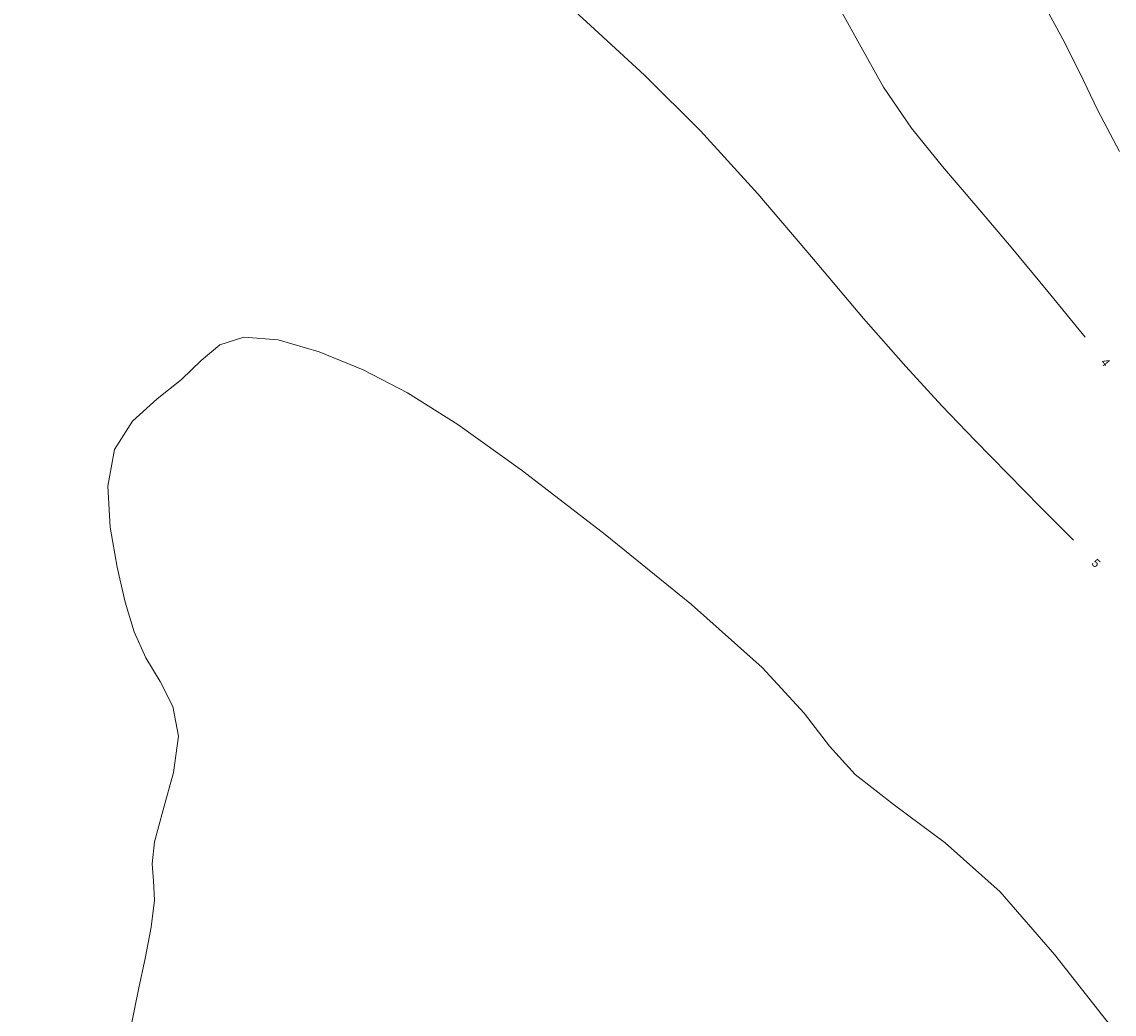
# Model space of a CAD drawing. Extents: x 65182 to 66926, y 402417 to 404251.
# Tile 307 of 309: x 65884 to 66046, y 403382 to 403529. Entities that reach past the tile are written whole.
import ezdxf
from ezdxf.enums import TextEntityAlignment as Align

# ---------------------------------------------------------------- set-up
doc = ezdxf.new("R2010")
doc.units = 0
doc.header["$LTSCALE"] = 50
doc.header["$MEASUREMENT"] = 0
doc.layers.add('DIEPTELIJNEN_01NOV2011', color=63, linetype='CONTINUOUS', lineweight=0)
doc.styles.add('TMODELF', font='tmodelf')

msp = doc.modelspace()

# ---------------------------------------------------------------- linework, layer by layer
at = {"layer": 'DIEPTELIJNEN_01NOV2011', "linetype": 'Continuous', "flags": 128}
for points in [[(65879.61, 403660.28), (65886.79, 403652.2), (65895.04, 403643.03), (65903.26, 403633.81), (65910.83, 403625.18), (65918.94, 403616.31), (65929.28, 403605.96), (65942.82, 403593.44), (65957.88, 403580.03), (65972.09, 403567.55), (65983.56, 403557.36), (65992.34, 403548.93), (65998.94, 403541.31), (66003.91, 403533.75), (66007.95, 403526.38), (66011.76, 403519.53), (66015.94, 403513.43), (66020.54, 403507.73), (66025.51, 403501.95), (66030.76, 403495.72), (66036.21, 403489.12), (66041.76, 403482.34)], [(65876.76, 403619.3), (65887.38, 403607.9), (65897.52, 403597.4), (65907.61, 403587.35), (65917.92, 403577.41), (65928.04, 403567.77), (65937.42, 403558.72), (65945.67, 403550.49), (65953.17, 403542.92), (65960.52, 403535.76), (65968.19, 403528.72), (65976.22, 403521.33), (65984.58, 403513.05), (65993.11, 403503.65), (66001.37, 403493.97), (66008.82, 403485.13), (66015.08, 403477.96), (66020.46, 403472.13), (66025.39, 403466.99), (66030.25, 403462.01), (66035.13, 403457.07), (66040.01, 403452.15)], [(66035.48, 403532.15), (66038.46, 403526.7), (66041.02, 403521.56), (66043.58, 403516.14), (66046.87, 403509.98)], [(65899.88, 403379.66), (65900.34, 403382.1), (65901.05, 403385.52), (65902.01, 403389.9), (65902.91, 403394.55), (65903.39, 403398.59), (65903.26, 403401.48), (65903.03, 403404), (65903.37, 403407.26), (65904.69, 403412.02), (65906.22, 403417.59), (65906.94, 403422.97), (65906.11, 403427.38), (65904.23, 403431.09), (65902.11, 403434.64), (65900.38, 403438.51), (65899.02, 403442.94), (65897.84, 403448.12), (65896.82, 403454.08), (65896.46, 403460.19), (65897.43, 403465.64), (65900.12, 403469.86), (65903.79, 403473.15), (65907.41, 403476.04), (65910.31, 403478.86), (65913.09, 403481.18), (65916.69, 403482.35), (65921.75, 403481.93), (65927.89, 403480.17), (65934.42, 403477.48), (65940.98, 403474.08), (65948.48, 403469.35), (65958.1, 403462.44), (65970.4, 403452.99), (65983.21, 403442.56), (65993.72, 403433.2), (66000, 403426.39), (66003.75, 403421.49), (66007.56, 403417.3), (66013.43, 403412.73), (66020.95, 403407.1), (66029.1, 403399.84), (66037.2, 403390.52), (66045.96, 403379.35)]]:
    msp.add_lwpolyline(points, dxfattribs=at)

# ---------------------------------------------------------------- texts
at = {"layer": 'DIEPTELIJNEN_01NOV2011', "linetype": 'Continuous', "style": 'TMODELF'}
for s, rotation, p in [('4', 308.9812, (66044.79, 403478.61)), ('5', 314.2585, (66043.38, 403448.73))]:
    msp.add_text(s, height=1.25, rotation=rotation, dxfattribs=at).set_placement(p, align=Align.MIDDLE_CENTER)

doc.saveas('drawing.dxf')
